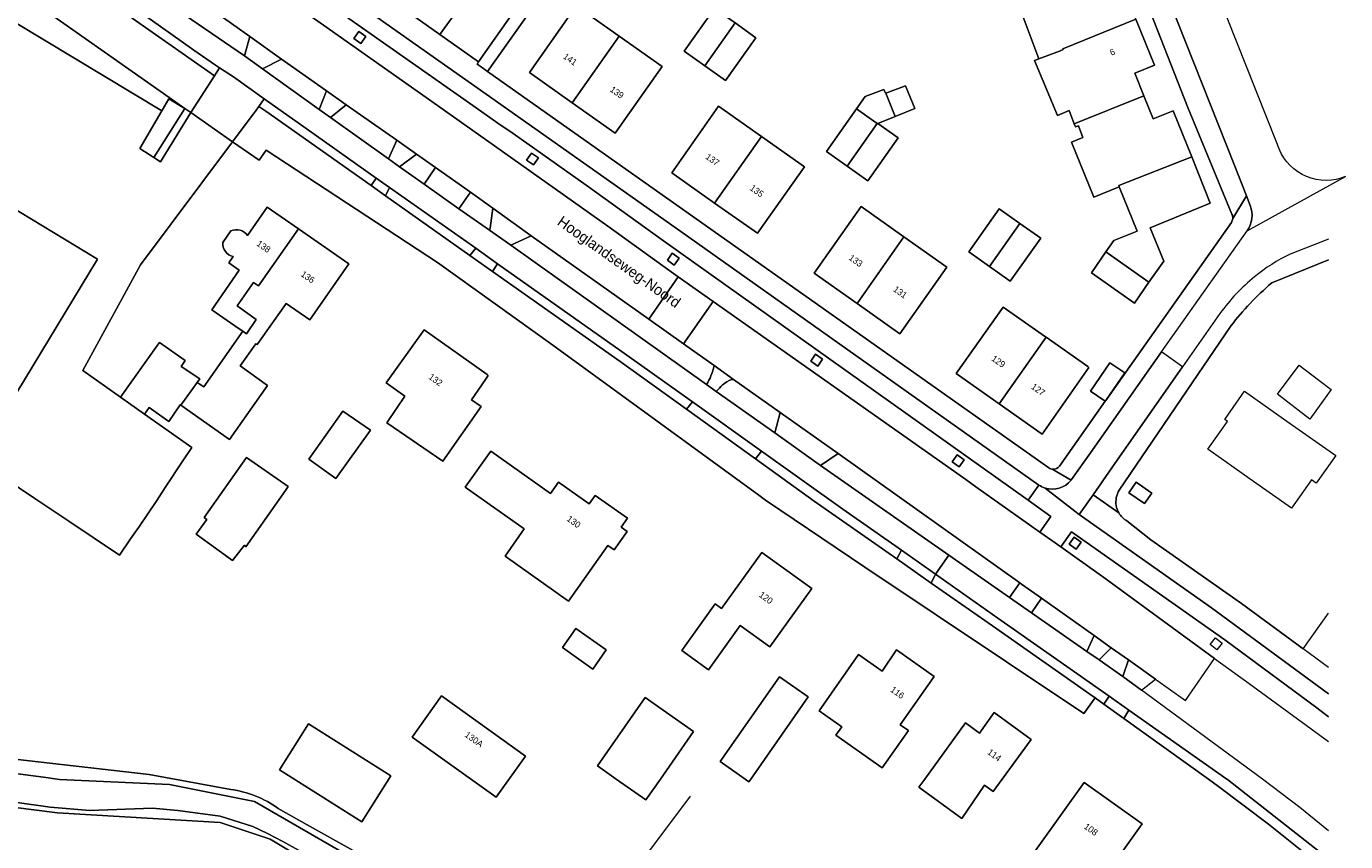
# Model space of a CAD drawing. Header units: metres. Extents: x 151448 to 154749, y 463108 to 465296.
# Tile 326 of 449: x 154594 to 154748, y 463993 to 464088. Entities that reach past the tile are written whole.
import ezdxf
from ezdxf.enums import TextEntityAlignment as Align

# ---------------------------------------------------------------- set-up
doc = ezdxf.new("R2010")
doc.units = ezdxf.units.M
for name, color, linetype, lineweight in [('B-PV-GR-BEPLANTING_CULTUUR_BOSPLANTSOEN-GV', 253, 'Continuous', 9), ('B-PV-GR-GROENVOORZIENING-GV', 253, 'Continuous', 9), ('B-PV-IE-TERREINAFSCHEIDING_KUNSTMATIG_HEKWERK-G', 253, 'Continuous', 9), ('B-PV-OG-BEBOUWING-GV', 1, 'Continuous', 9), ('B-PV-OG-BEBOUWING-T18', 2, 'Continuous', 9), ('B-PV-OG-TERREIN_BEGROEID-GV', 253, 'Continuous', 9), ('B-PV-OG-TERREIN_ERF-GV', 253, 'Continuous', 9), ('B-PV-OG-TERREIN_OEVER-GV', 253, 'Continuous', 9), ('B-PV-OG-TOPOGRAFIE-T18', 2, 'Continuous', 9), ('B-PV-OG-WATER_SLOOT-GV', 253, 'Continuous', 9), ('B-PV-VH-GESLOTENVERHARDING_ASFALT-GV', 253, 'Continuous', 9), ('B-PV-VH-OPENVERHARDING_BETONSTRAATSTEEN-GV', 253, 'Continuous', 9), ('B-PV-VH-OPENVERHARDING_STRAATBAKSTEEN-GV', 253, 'Continuous', 9), ('B-PV-VH-OPENVERHARDING_TEGEL-GV', 253, 'Continuous', 9)]:
    doc.layers.add(name, color=color, linetype=linetype, lineweight=lineweight)
doc.styles.add('Drong', font='txt', dxfattribs={"height": 1.8})

msp = doc.modelspace()

# ---------------------------------------------------------------- linework, layer by layer
at = {"layer": 'B-PV-GR-BEPLANTING_CULTUUR_BOSPLANTSOEN-GV', "flags": 128}
msp.add_lwpolyline([(154593.667, 464093.86), (154591.27, 464093.284), (154612.38, 464078.429), (154613.088, 464077.931), (154615.832, 464082.223), (154602.457, 464091.655), (154601.938, 464090.982), (154599.775, 464092.454), (154597.036, 464093.794)], dxfattribs=at)
at = {"layer": 'B-PV-GR-GROENVOORZIENING-GV', "flags": 128}
for points in [[(154632.957, 464086.009), (154633.534, 464086.825), (154632.718, 464087.403), (154632.14, 464086.586)], [(154653.17, 464071.816), (154653.747, 464072.632), (154652.931, 464073.21), (154652.353, 464072.394)], [(154669.638, 464060.101), (154670.216, 464060.917), (154669.4, 464061.495), (154668.822, 464060.679)], [(154686.406, 464048.283), (154686.983, 464049.099), (154686.167, 464049.677), (154685.589, 464048.861)], [(154702.966, 464036.534), (154703.544, 464037.35), (154702.727, 464037.928), (154702.15, 464037.112)], [(154716.646, 464026.885), (154717.224, 464027.701), (154716.407, 464028.279), (154715.83, 464027.463)]]:
    msp.add_lwpolyline(points, close=True, dxfattribs=at)
at = {"layer": 'B-PV-IE-TERREINAFSCHEIDING_KUNSTMATIG_HEKWERK-G', "flags": 128}
msp.add_lwpolyline([(154655.422, 463976.549), (154671.53, 463998.013)], dxfattribs=at)
at = {"layer": 'B-PV-OG-BEBOUWING-GV', "flags": 128}
for points in [[(154642.197, 464087.06), (154646.729, 464083.873), (154656.695, 464098.081), (154652.325, 464101.155), (154650.72, 464098.921), (154646.431, 464101.938)], [(154642.601, 464093.019), (154645.167, 464091.193), (154642.197, 464087.06)], [(154544.386, 464066.485), (154533.722, 464063.852), (154524.947, 464061.686), (154514.058, 464058.997), (154516.375, 464049.612), (154519.644, 464050.419), (154521.352, 464043.499), (154527.884, 464045.112), (154528.677, 464041.901), (154535.894, 464043.683), (154535.058, 464047.071), (154548.38, 464050.36), (154551.41, 464048.223), (154553.775, 464051.692), (154562.666, 464053.887), (154572.809, 464047.742), (154577.156, 464030.134), (154581.846, 464027.293), (154587.969, 464037.4), (154602.146, 464060.799), (154580.249, 464074.066)], [(154619.163, 464052.364), (154619.164, 464052.365), (154619.576, 464052.08), (154620.722, 464053.737), (154618.512, 464055.33), (154620.4, 464058.07), (154620.997, 464057.664), (154625.665, 464064.337), (154622.017, 464066.861), (154619.729, 464063.554)], [(154617.762, 464064.106), (154616.821, 464062.746)], [(154618.032, 464061.1), (154617.518, 464060.357), (154618.742, 464059.511), (154615.535, 464054.875), (154618.62, 464052.741), (154619.163, 464052.364)]]:
    msp.add_lwpolyline(points, dxfattribs=at)
for points in [[(154723.641, 464088.87), (154721.466, 464094.268), (154719.137, 464093.33), (154718.072, 464095.975), (154712.403, 464093.712), (154712.433, 464093.638), (154709.639, 464092.512), (154709.244, 464092.364), (154712.286, 464084.225), (154714.68, 464085.12), (154715.136, 464085.305), (154715.099, 464085.396)], [(154657.705, 464079.097), (154663.201, 464086.868), (154658.176, 464090.424), (154657.583, 464089.581), (154652.696, 464082.638)], [(154673.222, 464083.394), (154676.738, 464088.42), (154674.344, 464090.113), (154670.804, 464085.104)], [(154724.56, 464079.895), (154723.494, 464082.542), (154725.814, 464083.477), (154723.641, 464088.87), (154715.099, 464085.396), (154715.136, 464085.305), (154714.68, 464085.12), (154712.286, 464084.225), (154711.788, 464084.039), (154714.463, 464077.579), (154715.814, 464078.173), (154716.42, 464076.636)], [(154673.222, 464083.394), (154675.64, 464081.685), (154679.181, 464086.693), (154676.738, 464088.42)], [(154657.705, 464079.097), (154662.724, 464075.549), (154668.217, 464083.318), (154663.201, 464086.868)], [(154695.475, 464077.485), (154697.778, 464078.411), (154696.698, 464081.086), (154694.362, 464080.228)], [(154694.362, 464080.228), (154694.346, 464080.222), (154694.13, 464080.654), (154691.949, 464079.824), (154690.957, 464078.396), (154693.385, 464076.681), (154693.459, 464076.674), (154695.475, 464077.485)], [(154716.42, 464076.636), (154716.571, 464076.254), (154716.922, 464076.389), (154717.408, 464075.038), (154716.084, 464074.498), (154718.704, 464068.065), (154721.461, 464069.172), (154721.678, 464069.26), (154721.62, 464069.401), (154730.156, 464072.746), (154727.981, 464078.137), (154725.647, 464077.196), (154724.56, 464079.895)], [(154674.355, 464067.366), (154679.844, 464075.139), (154674.824, 464078.68), (154669.337, 464070.906)], [(154690.957, 464078.396), (154687.432, 464073.398), (154689.861, 464071.685), (154693.385, 464076.681)], [(154693.385, 464076.681), (154689.861, 464071.685), (154692.289, 464069.973), (154695.814, 464074.968), (154693.459, 464076.674)], [(154679.844, 464075.139), (154674.355, 464067.366), (154679.371, 464063.828), (154684.856, 464071.604)], [(154730.156, 464072.746), (154721.62, 464069.401), (154721.678, 464069.26), (154723.796, 464064.064), (154721.067, 464062.965), (154720.133, 464061.64), (154725.162, 464058.094), (154726.899, 464060.557), (154725.281, 464064.479), (154732.336, 464067.345)], [(154696.502, 464063.406), (154691.489, 464066.956), (154685.987, 464059.18), (154691.008, 464055.624)], [(154706.52, 464059.953), (154710.067, 464064.97), (154707.642, 464066.687), (154704.091, 464061.673)], [(154611.895, 464043.712), (154617.588, 464039.701), (154622.049, 464046.025), (154618.86, 464048.323), (154620.698, 464050.917), (154620.833, 464050.809), (154624.159, 464055.484), (154624.24, 464055.601), (154627.003, 464053.69), (154631.551, 464060.265), (154625.665, 464064.337), (154620.997, 464057.664), (154620.4, 464058.07), (154618.512, 464055.33), (154620.722, 464053.737), (154619.576, 464052.08), (154619.164, 464052.365), (154619.163, 464052.364), (154614.596, 464045.869), (154613.842, 464046.382)], [(154710.067, 464064.97), (154706.52, 464059.953), (154708.941, 464058.238), (154712.493, 464063.252)], [(154691.008, 464055.624), (154696.003, 464052.087), (154701.508, 464059.861), (154696.502, 464063.406)], [(154720.133, 464061.64), (154718.427, 464059.219), (154723.456, 464055.674), (154725.162, 464058.094)], [(154713.039, 464051.724), (154708.097, 464055.192), (154702.622, 464047.431), (154707.647, 464043.876), (154713.12, 464051.666)], [(154636.024, 464041.65), (154642.569, 464037.186), (154647.025, 464043.588), (154645.902, 464044.37), (154647.552, 464046.74), (154647.879, 464047.198), (154647.741, 464047.297), (154640.395, 464052.555), (154635.951, 464046.346), (154638.111, 464044.799)], [(154713.12, 464051.666), (154707.647, 464043.876), (154712.655, 464040.332), (154718.138, 464048.145), (154718.012, 464048.233)], [(154607.66, 464042.685), (154608.2, 464043.446), (154610.508, 464041.81), (154611.832, 464043.756), (154611.895, 464043.712), (154613.842, 464046.382), (154614.141, 464046.792), (154611.941, 464048.243), (154612.428, 464048.945), (154609.406, 464051.067), (154609.177, 464050.741), (154604.868, 464044.663)], [(154720.102, 464044.266), (154722.349, 464047.504), (154720.566, 464048.68), (154718.322, 464045.356), (154720.051, 464044.194)], [(154626.877, 464037.397), (154630.059, 464035.137), (154634.113, 464040.801), (154630.87, 464043.017)], [(154624.469, 464034.202), (154619.597, 464037.603), (154614.65, 464030.604), (154614.948, 464030.361), (154613.704, 464028.632), (154617.947, 464025.55), (154619.352, 464027.36), (154619.515, 464027.144), (154624.153, 464033.752)], [(154660.369, 464033.174), (154659.685, 464032.207), (154656.106, 464034.737), (154655.172, 464033.417), (154648.169, 464038.366), (154645.175, 464034.131), (154652.08, 464029.251), (154649.837, 464026.077), (154657.276, 464020.819), (154661.877, 464027.329), (154662.611, 464026.81), (154664.127, 464028.954), (154663.405, 464029.464), (154664.142, 464030.507)], [(154725.49, 464033.451), (154723.651, 464034.713), (154722.803, 464033.476), (154724.642, 464032.214)], [(154674.412, 464020.484), (154670.503, 464015.022), (154673.628, 464012.785), (154677.337, 464017.967), (154680.829, 464015.467), (154685.718, 464022.298), (154679.862, 464026.489), (154675.174, 464019.939)], [(154656.561, 464015.375), (154660.103, 464012.878), (154661.677, 464015.11), (154658.135, 464017.607)], [(154688.543, 464005.123), (154693.957, 464001.313), (154697.047, 464005.703), (154696.046, 464006.369), (154700.016, 464011.99), (154695.627, 464015.109), (154693.942, 464012.644), (154691.181, 464014.575), (154686.579, 464007.995), (154689.25, 464006.127)], [(154678.356, 463999.687), (154678.575, 464000), (154685.308, 464009.618), (154681.934, 464011.98), (154674.982, 464002.049), (154677.909, 464000)], [(154638.972, 464004.913), (154648.796, 463997.887), (154652.237, 464002.698), (154642.413, 464009.724)], [(154668.005, 464000), (154671.901, 464005.578), (154666.234, 464009.536), (154660.648, 464001.537), (154662.849, 464000), (154666.315, 463997.58)], [(154706.946, 463998.54), (154708.006, 464000), (154711.376, 464004.638), (154707.061, 464007.773), (154705.328, 464005.387), (154703.702, 464006.569), (154698.93, 464000), (154698.236, 463999.045), (154703.278, 463995.383), (154705.917, 463999.288)], [(154636.494, 464000.377), (154626.838, 464006.477), (154623.44, 464001.106), (154633.102, 463995.004)], [(154709.231, 463987.947), (154716.006, 463983.1), (154724.35, 463994.764), (154717.574, 463999.611)]]:
    msp.add_lwpolyline(points, close=True, dxfattribs=at)
at = {"layer": 'B-PV-OG-BEBOUWING-GV'}
for points in [[(154619.729, 464063.554, 0.3652224), (154617.762, 464064.106)], [(154616.821, 464062.746, 0.3650784), (154618.032, 464061.1)]]:
    msp.add_lwpolyline(points, format="xyb", dxfattribs=at)
at = {"layer": 'B-PV-OG-TERREIN_BEGROEID-GV', "flags": 128}
for points in [[(154590.885, 464098.971), (154591.398, 464097.181), (154592.812, 464097.598), (154593.417, 464097.777), (154595.408, 464098.139), (154596.839, 464098.261), (154598.094, 464098.11), (154599.411, 464097.78), (154600.409, 464097.419), (154601.665, 464096.702), (154604.697, 464094.615), (154619.378, 464084.563), (154619.986, 464086.852), (154606.183, 464096.667), (154605.297, 464097.297), (154602.376, 464099.186), (154600.999, 464099.85), (154599.816, 464100.177), (154598.246, 464100.306), (154596.955, 464100.303), (154595.591, 464100.146), (154593.974, 464099.823), (154592.404, 464099.39), (154591.257, 464099.073)], [(154628.094, 464078.303), (154628.951, 464080.491), (154623.672, 464084.198), (154621.47, 464083.06)], [(154629.439, 464077.352), (154636.213, 464072.544), (154637.17, 464074.732), (154631.242, 464078.839)], [(154639.461, 464073.079), (154637.508, 464071.592), (154640.367, 464069.576), (154641.7, 464071.503)], [(154648.01, 464064.185), (154648.085, 464064.405), (154648.426, 464066.769), (154645.778, 464068.633), (154644.442, 464066.701)], [(154688.804, 464038.059), (154686.722, 464036.677), (154701.762, 464026.188), (154708.836, 464021.254), (154710.053, 464022.967)], [(154717.902, 464014.931), (154718.732, 464016.802), (154712.606, 464021.153), (154711.405, 464019.462)], [(154722.086, 464012.013), (154722.761, 464013.941), (154720.754, 464015.366), (154719.323, 464013.94)]]:
    msp.add_lwpolyline(points, close=True, dxfattribs=at)
for points in [[(154674.285, 464048.372), (154670.72, 464050.897), (154666.64, 464053.787), (154652.909, 464063.514), (154650.507, 464062.427), (154673.409, 464046.144)], [(154674.551, 464045.333), (154681.384, 464040.479), (154682.024, 464042.875)], [(154682.024, 464042.875), (154676.578, 464046.743), (154676.328, 464046.743)]]:
    msp.add_lwpolyline(points, dxfattribs=at)
at = {"layer": 'B-PV-OG-TERREIN_BEGROEID-GV'}
for points in [[(154673.928, 464047.147, 0.0317565), (154674.285, 464048.372)], [(154673.409, 464046.144, 0.0447494), (154673.928, 464047.147)], [(154675.277, 464046.095, 0.0241794), (154674.551, 464045.333)], [(154676.328, 464046.743, 0.0606991), (154675.277, 464046.095)]]:
    msp.add_lwpolyline(points, format="xyb", dxfattribs=at)
at = {"layer": 'B-PV-OG-TERREIN_ERF-GV', "flags": 128}
for points in [[(154713.791, 464119.098), (154670.048, 464101.829), (154670.317, 464101.269), (154663.094, 464098.058), (154662.547, 464098.449), (154659.064, 464093.546), (154659.948, 464092.918), (154658.176, 464090.424), (154663.201, 464086.868), (154668.217, 464083.318), (154662.724, 464075.549), (154657.705, 464079.097), (154652.696, 464082.638), (154657.583, 464089.581), (154654.269, 464091.898), (154647.793, 464082.756), (154713.451, 464036.396)], [(154734.864, 464066.048), (154729.708, 464078.519), (154713.791, 464119.098)], [(154640.745, 464096.133), (154640.074, 464094.883), (154639.122, 464093.262), (154638.245, 464091.873), (154637.311, 464090.52), (154642.197, 464087.06), (154645.167, 464091.193), (154642.601, 464093.019)], [(154723.641, 464088.87), (154725.814, 464083.477), (154723.494, 464082.542), (154724.56, 464079.895), (154725.647, 464077.196), (154727.981, 464078.137), (154730.156, 464072.746), (154732.336, 464067.345), (154725.281, 464064.479), (154726.899, 464060.557), (154725.162, 464058.094), (154723.456, 464055.674), (154718.427, 464059.219), (154720.133, 464061.64), (154721.067, 464062.965), (154723.796, 464064.064), (154721.678, 464069.26), (154721.461, 464069.172), (154718.704, 464068.065), (154716.084, 464074.498), (154717.408, 464075.038), (154716.922, 464076.389), (154716.571, 464076.254), (154716.42, 464076.636), (154715.814, 464078.173), (154714.463, 464077.579), (154711.788, 464084.039), (154712.286, 464084.225), (154709.244, 464092.364)], [(154580.249, 464074.066), (154602.146, 464060.799), (154587.969, 464037.4), (154594.727, 464032.881), (154594.737, 464032.874), (154598.806, 464030.154), (154604.756, 464026.176), (154606.039, 464028.095), (154607, 464029.461), (154609.094, 464032.57), (154610.064, 464034.096), (154612.142, 464037.2), (154613.191, 464038.767), (154607.66, 464042.685), (154604.868, 464044.663), (154600.462, 464047.785), (154607.206, 464060.129), (154617.975, 464074.534), (154613.088, 464077.931), (154609.546, 464072.188), (154608.754, 464072.693), (154607.109, 464073.741), (154609.696, 464078.158), (154589.061, 464090.533)], [(154746.161, 463989.125), (154739.136, 463994.729), (154733.309, 463999.144), (154732.114, 464000), (154722.213, 464007.092), (154719.872, 464008.77), (154718.858, 464009.496), (154717.559, 464007.658), (154708.513, 464013.704), (154691.922, 464024.793), (154690.245, 464025.914), (154680.315, 464032.616), (154679.507, 464033.205), (154655.443, 464050.726), (154641.918, 464060.427), (154628.895, 464068.955), (154621.88, 464073.549), (154621.07, 464072.388), (154617.975, 464074.534), (154607.206, 464060.129), (154600.462, 464047.785), (154604.868, 464044.663), (154609.177, 464050.741), (154609.406, 464051.067), (154612.428, 464048.945), (154611.941, 464048.243), (154614.141, 464046.792), (154613.842, 464046.382), (154614.596, 464045.869), (154619.163, 464052.364), (154618.62, 464052.741), (154615.535, 464054.875), (154618.742, 464059.511), (154617.518, 464060.357), (154618.032, 464061.1)], [(154619.729, 464063.554), (154622.017, 464066.861), (154625.665, 464064.337), (154631.551, 464060.265), (154627.003, 464053.69), (154624.24, 464055.601), (154624.159, 464055.484), (154620.833, 464050.809), (154620.698, 464050.917), (154618.86, 464048.323), (154622.049, 464046.025), (154617.588, 464039.701), (154611.895, 464043.712), (154611.832, 464043.756), (154610.508, 464041.81), (154608.2, 464043.446), (154607.66, 464042.685), (154613.191, 464038.767), (154612.142, 464037.2), (154610.064, 464034.096), (154609.094, 464032.57), (154607, 464029.461), (154606.039, 464028.095), (154604.756, 464026.176), (154598.806, 464030.154), (154594.737, 464032.874), (154594.727, 464032.881), (154587.969, 464037.4)], [(154616.821, 464062.746), (154617.762, 464064.106)], [(154714.706, 464036.612), (154720.051, 464044.194), (154718.322, 464045.356), (154720.566, 464048.68), (154722.349, 464047.504), (154720.102, 464044.266), (154734.794, 464065.106)], [(154746.161, 464060.741), (154739.517, 464058.046)], [(154734.768, 464053.043), (154721.678, 464033.786)], [(154722.581, 464030.187), (154725.384, 464027.988), (154735.993, 464020.544), (154743.202, 464015.226), (154746.161, 464019.417)], [(154592.482, 464002.332), (154608.207, 464000.558), (154617.747, 463998.787)], [(154668.91, 463942.735), (154674.124, 463932.028), (154683.243, 463935.07), (154682.684, 463937.244), (154678.116, 463943.156), (154671.419, 463952.985), (154666.436, 463959.572), (154659.215, 463966.948), (154651.417, 463974.825), (154642.192, 463981.283), (154644.172, 463984.24), (154639.065, 463987.749), (154636.706, 463984.216), (154635.489, 463984.578), (154630.637, 463988.02), (154622.375, 463992.982), (154616.501, 463994.928), (154597.504, 463996.041), (154584.239, 463997.741)], [(154623.313, 463996.568), (154625.718, 463995.222), (154630.047, 463992.798), (154639.065, 463987.749), (154644.172, 463984.24), (154651.746, 463979.505)]]:
    msp.add_lwpolyline(points, dxfattribs=at)
for points in [[(154570.821, 464088.367), (154570.962, 464087.888), (154572.271, 464083.446), (154585.987, 464086.775), (154586.635, 464087.028), (154587.182, 464087.381), (154589.061, 464090.533), (154609.696, 464078.158), (154610.5, 464079.531), (154612.38, 464078.429), (154591.27, 464093.284)], [(154673.222, 464083.394), (154670.804, 464085.104), (154674.344, 464090.113), (154676.738, 464088.42), (154679.181, 464086.693), (154675.64, 464081.685)], [(154693.459, 464076.674), (154695.814, 464074.968), (154692.289, 464069.973), (154689.861, 464071.685), (154687.432, 464073.398), (154690.957, 464078.396), (154691.949, 464079.824), (154694.13, 464080.654), (154694.346, 464080.222), (154694.362, 464080.228), (154696.698, 464081.086), (154697.778, 464078.411), (154695.475, 464077.485)], [(154609.696, 464078.158), (154607.109, 464073.741), (154608.754, 464072.693), (154612.38, 464078.429), (154610.5, 464079.531)], [(154613.088, 464077.931), (154612.38, 464078.429), (154608.754, 464072.693), (154609.546, 464072.188)], [(154634.195, 464069.397), (154621.865, 464078.113), (154621.043, 464078.668), (154620.563, 464077.987), (154620.487, 464077.895), (154617.975, 464074.534), (154621.07, 464072.388), (154621.88, 464073.549), (154628.895, 464068.955), (154641.918, 464060.427), (154655.443, 464050.726), (154679.507, 464033.205), (154680.315, 464032.616), (154690.245, 464025.914), (154691.922, 464024.793), (154708.513, 464013.704), (154717.559, 464007.658), (154718.858, 464009.496), (154718.245, 464009.935), (154706.865, 464017.908), (154699.694, 464022.932), (154695.648, 464025.767), (154686.013, 464032.517), (154679.145, 464037.449), (154671.063, 464043.251), (154663.291, 464048.83), (154648.386, 464059.366), (154645.727, 464061.245), (154635.864, 464068.217)], [(154679.844, 464075.139), (154684.856, 464071.604), (154679.371, 464063.828), (154674.355, 464067.366), (154669.337, 464070.906), (154674.824, 464078.68)], [(154696.502, 464063.406), (154701.508, 464059.861), (154696.003, 464052.087), (154691.008, 464055.624), (154685.987, 464059.18), (154691.489, 464066.956)], [(154710.067, 464064.97), (154712.493, 464063.252), (154708.941, 464058.238), (154706.52, 464059.953), (154704.091, 464061.673), (154707.642, 464066.687)], [(154707.647, 464043.876), (154702.622, 464047.431), (154708.097, 464055.192), (154713.039, 464051.724), (154713.12, 464051.666), (154718.012, 464048.233), (154718.138, 464048.145), (154712.655, 464040.332)], [(154636.024, 464041.65), (154638.111, 464044.799), (154635.951, 464046.346), (154640.395, 464052.555), (154647.741, 464047.297), (154647.879, 464047.198), (154647.552, 464046.74), (154645.902, 464044.37), (154647.025, 464043.588), (154642.569, 464037.186)], [(154745.045, 464046.638), (154746.479, 464045.55), (154743.98, 464042.098), (154742.605, 464043.145), (154740.176, 464044.996), (154742.725, 464048.398)], [(154741.569, 464041.662), (154747.008, 464037.827), (154744.731, 464034.597), (154744.163, 464034.997), (154741.823, 464031.677), (154736.98, 464035.092), (154732.048, 464038.569), (154734.349, 464041.833), (154734.023, 464042.063), (154736.34, 464045.349)], [(154630.059, 464035.137), (154626.877, 464037.397), (154630.87, 464043.017), (154634.113, 464040.801)], [(154624.153, 464033.752), (154619.515, 464027.144), (154619.352, 464027.36), (154617.947, 464025.55), (154613.704, 464028.632), (154614.948, 464030.361), (154614.65, 464030.604), (154619.597, 464037.603), (154624.469, 464034.202)], [(154656.106, 464034.737), (154659.685, 464032.207), (154660.369, 464033.174), (154664.142, 464030.507), (154663.405, 464029.464), (154664.127, 464028.954), (154662.611, 464026.81), (154661.877, 464027.329), (154657.276, 464020.819), (154649.837, 464026.077), (154652.08, 464029.251), (154645.175, 464034.131), (154648.169, 464038.366), (154655.172, 464033.417)], [(154725.49, 464033.451), (154724.642, 464032.214), (154722.803, 464033.476), (154723.651, 464034.713)], [(154674.412, 464020.484), (154675.174, 464019.939), (154679.862, 464026.489), (154685.718, 464022.298), (154680.829, 464015.467), (154677.337, 464017.967), (154673.628, 464012.785), (154670.503, 464015.022)], [(154656.561, 464015.375), (154658.135, 464017.607), (154661.677, 464015.11), (154660.103, 464012.878)], [(154688.543, 464005.123), (154689.25, 464006.127), (154686.579, 464007.995), (154691.181, 464014.575), (154693.942, 464012.644), (154695.627, 464015.109), (154700.016, 464011.99), (154696.046, 464006.369), (154697.047, 464005.703), (154693.957, 464001.313)], [(154678.356, 463999.687), (154677.909, 464000), (154674.982, 464002.049), (154681.934, 464011.98), (154685.308, 464009.618), (154678.575, 464000)], [(154638.972, 464004.913), (154642.413, 464009.724), (154652.237, 464002.698), (154648.796, 463997.887)], [(154668.005, 464000), (154666.315, 463997.58), (154662.849, 464000), (154660.648, 464001.537), (154666.234, 464009.536), (154671.901, 464005.578)], [(154706.946, 463998.54), (154705.917, 463999.288), (154703.278, 463995.383), (154698.236, 463999.045), (154698.93, 464000), (154703.702, 464006.569), (154705.328, 464005.387), (154707.061, 464007.773), (154711.376, 464004.638), (154708.006, 464000)], [(154623.44, 464001.106), (154626.838, 464006.477), (154636.494, 464000.377), (154633.102, 463995.004)], [(154709.231, 463987.947), (154717.574, 463999.611), (154724.35, 463994.764), (154716.006, 463983.1)]]:
    msp.add_lwpolyline(points, close=True, dxfattribs=at)
at = {"layer": 'B-PV-OG-TERREIN_ERF-GV'}
for points in [[(154734.794, 464065.106, 0.1336416), (154734.959, 464065.565)], [(154734.959, 464065.565, 0.13466), (154734.864, 464066.048)], [(154617.762, 464064.106, -0.3652224), (154619.729, 464063.554)], [(154618.032, 464061.1, -0.3650784), (154616.821, 464062.746)], [(154739.517, 464058.046, 0.0184008), (154736.968, 464055.595)], [(154736.968, 464055.595, 0.0218901), (154734.768, 464053.043)], [(154713.451, 464036.396, 0.1311585), (154713.897, 464036.233)], [(154713.897, 464036.233, 0.2658917), (154714.706, 464036.612)], [(154721.678, 464033.786, 0.1827996), (154721.329, 464031.986)], [(154721.329, 464031.986, 0.0872482), (154721.633, 464031.14)], [(154721.633, 464031.14, 0.1320362), (154722.581, 464030.187)], [(154617.747, 463998.787, -0.1239923), (154623.313, 463996.568)]]:
    msp.add_lwpolyline(points, format="xyb", dxfattribs=at)
at = {"layer": 'B-PV-OG-TERREIN_OEVER-GV', "flags": 128}
for points in [[(154617.747, 463998.787), (154608.207, 464000.558), (154592.482, 464002.332)], [(154584.476, 464001.705), (154595.853, 464000.219), (154597.724, 463999.975), (154610.58, 463999.355), (154620.549, 463997.377), (154638.353, 463987.106), (154636.919, 463985.335), (154632.339, 463987.928), (154627.863, 463990.486), (154623.832, 463992.694), (154622.06, 463993.628), (154620.32, 463994.463), (154616.516, 463995.67), (154611.549, 463996.324), (154608.597, 463996.609), (154601.27, 463996.33), (154596.643, 463996.722), (154592.49, 463997.315)], [(154584.239, 463997.741), (154597.504, 463996.041), (154616.501, 463994.928), (154622.375, 463992.982), (154630.637, 463988.02), (154635.489, 463984.578), (154636.706, 463984.216), (154639.065, 463987.749), (154630.047, 463992.798), (154625.718, 463995.222), (154623.313, 463996.568)]]:
    msp.add_lwpolyline(points, dxfattribs=at)
at = {"layer": 'B-PV-OG-TERREIN_OEVER-GV'}
msp.add_lwpolyline([(154623.313, 463996.568, 0.1239923), (154617.747, 463998.787)], format="xyb", dxfattribs=at)
at = {"layer": 'B-PV-OG-WATER_SLOOT-GV', "flags": 128}
msp.add_lwpolyline([(154592.49, 463997.315), (154596.643, 463996.722), (154601.27, 463996.33), (154608.597, 463996.609), (154611.549, 463996.324), (154616.516, 463995.67), (154620.32, 463994.463), (154622.06, 463993.628), (154623.832, 463992.694), (154627.863, 463990.486), (154632.339, 463987.928), (154636.919, 463985.335), (154638.353, 463987.106), (154620.549, 463997.377), (154610.58, 463999.355), (154597.724, 463999.975), (154595.853, 464000.219), (154584.476, 464001.705)], dxfattribs=at)
at = {"layer": 'B-PV-VH-GESLOTENVERHARDING_ASFALT-GV', "flags": 128}
for points in [[(154740.388, 464073.703), (154740.029, 464074.609), (154731.975, 464094.954), (154730.247, 464099.318), (154720.211, 464124.666), (154715.314, 464137.187), (154709.414, 464151.832), (154709.201, 464152.377), (154708.872, 464153.221), (154703.663, 464151.184), (154704.118, 464150.02), (154735.116, 464071.882), (154736.563, 464068.191), (154736.999, 464067.079)], [(154603.217, 464092.517), (154613.45, 464085.228), (154615.985, 464083.491), (154616.449, 464083.188), (154618.071, 464082.127), (154621.673, 464079.564), (154626.587, 464076.068), (154634.767, 464070.29), (154636.336, 464069.181), (154646.403, 464062.07), (154648.955, 464060.267), (154664.092, 464049.574), (154671.76, 464044.112), (154679.826, 464038.365), (154689.366, 464031.569), (154696.201, 464026.765), (154700.203, 464023.952), (154701.762, 464026.188), (154686.722, 464036.677), (154681.384, 464040.479), (154674.551, 464045.333), (154673.409, 464046.144), (154650.507, 464062.427), (154648.01, 464064.185), (154644.442, 464066.701), (154640.367, 464069.576), (154637.508, 464071.592), (154636.213, 464072.544), (154629.439, 464077.352), (154628.094, 464078.303), (154621.47, 464083.06), (154619.378, 464084.563), (154604.697, 464094.615)], [(154736.636, 464064.099), (154748.162, 464070.454)], [(154712.289, 464034.388), (154711.031, 464032.62), (154713.699, 464030.722), (154712.396, 464028.881), (154713.79, 464027.893)], [(154746.161, 464009.963), (154732.493, 464020.042), (154716.984, 464030.925), (154716.478, 464031.322), (154713.012, 464034.039)], [(154713.79, 464027.893), (154714.844, 464027.148), (154716.108, 464028.933), (154734.046, 464016.294), (154744.807, 464008.35), (154746.161, 464007.297)], [(154746.161, 463993.947), (154742.795, 463996.697), (154738.456, 464000), (154724.304, 464010.405), (154722.086, 464012.013), (154719.323, 464013.94), (154717.902, 464014.931), (154711.405, 464019.462), (154708.836, 464021.254), (154701.762, 464026.188), (154700.203, 464023.952)], [(154700.203, 464023.952), (154707.499, 464018.824), (154720.497, 464009.687), (154722.82, 464008.055), (154734.279, 464000), (154734.359, 463999.944), (154746.161, 463990.67)]]:
    msp.add_lwpolyline(points, dxfattribs=at)
for points in [[(154637.17, 464074.732), (154639.461, 464073.079), (154641.7, 464071.503), (154645.778, 464068.633), (154648.426, 464066.769), (154652.909, 464063.514), (154666.64, 464053.787), (154670.081, 464058.746), (154668.277, 464060.018), (154661.852, 464064.675), (154647.687, 464074.711), (154641.282, 464079.248), (154626.87, 464089.356), (154609.609, 464101.51), (154606.183, 464096.667), (154619.986, 464086.852), (154623.672, 464084.198), (154628.951, 464080.491), (154631.242, 464078.839)], [(154712.289, 464034.388), (154670.39, 464064.044), (154647.647, 464080.093), (154628.652, 464093.495), (154617.484, 464101.313), (154616.233, 464099.599), (154628.158, 464091.359), (154646.468, 464078.496), (154649.003, 464076.716), (154650.77, 464075.475), (154659.324, 464069.466), (154668.388, 464062.956), (154711.031, 464032.62)], [(154682.024, 464042.875), (154688.804, 464038.059), (154710.053, 464022.967), (154710.267, 464022.815), (154712.606, 464021.153), (154718.732, 464016.802), (154720.754, 464015.366), (154722.761, 464013.941), (154725.917, 464011.699), (154729.425, 464009.204), (154732.835, 464014.119), (154719.734, 464023.685), (154719.615, 464023.77), (154714.844, 464027.148), (154713.79, 464027.893), (154712.396, 464028.881), (154704.909, 464034.183), (154703.719, 464035.026), (154674.167, 464055.865), (154670.72, 464050.897), (154674.285, 464048.372), (154676.578, 464046.743)]]:
    msp.add_lwpolyline(points, close=True, dxfattribs=at)
at = {"layer": 'B-PV-VH-GESLOTENVERHARDING_ASFALT-GV'}
for points in [[(154748.162, 464070.454, -0.4184676), (154740.388, 464073.703)], [(154736.999, 464067.079, -0.2520343), (154736.636, 464064.099)], [(154713.012, 464034.039, -0.0707461), (154712.289, 464034.388)]]:
    msp.add_lwpolyline(points, format="xyb", dxfattribs=at)
at = {"layer": 'B-PV-VH-OPENVERHARDING_BETONSTRAATSTEEN-GV', "flags": 128}
for points in [[(154619.378, 464084.563), (154621.47, 464083.06), (154623.672, 464084.198), (154619.986, 464086.852)], [(154617.975, 464074.534), (154620.487, 464077.895), (154620.563, 464077.987), (154621.043, 464078.668), (154621.673, 464079.564), (154618.071, 464082.127), (154616.449, 464083.188), (154615.832, 464082.223), (154613.088, 464077.931)], [(154639.461, 464073.079), (154637.17, 464074.732), (154636.213, 464072.544), (154637.508, 464071.592)], [(154640.367, 464069.576), (154644.442, 464066.701), (154645.778, 464068.633), (154641.7, 464071.503)], [(154634.195, 464069.397), (154635.864, 464068.217), (154636.336, 464069.181), (154634.767, 464070.29)], [(154670.081, 464058.746), (154666.64, 464053.787), (154670.72, 464050.897), (154674.167, 464055.865)], [(154719.872, 464008.77), (154722.213, 464007.092), (154722.82, 464008.055), (154720.497, 464009.687)]]:
    msp.add_lwpolyline(points, close=True, dxfattribs=at)
at = {"layer": 'B-PV-VH-OPENVERHARDING_STRAATBAKSTEEN-GV', "flags": 128}
for points in [[(154609.889, 464101.889), (154609.609, 464101.51), (154626.87, 464089.356), (154641.282, 464079.248), (154647.687, 464074.711), (154661.852, 464064.675), (154668.277, 464060.018), (154670.081, 464058.746), (154674.167, 464055.865), (154703.719, 464035.026), (154704.909, 464034.183), (154712.396, 464028.881), (154713.699, 464030.722), (154711.031, 464032.62), (154668.388, 464062.956), (154659.324, 464069.466), (154650.77, 464075.475), (154649.003, 464076.716), (154646.468, 464078.496), (154628.158, 464091.359), (154616.233, 464099.599), (154610.922, 464103.398)], [(154632.957, 464086.009), (154632.14, 464086.586), (154632.718, 464087.403), (154633.534, 464086.825)], [(154628.951, 464080.491), (154628.094, 464078.303), (154629.439, 464077.352), (154631.242, 464078.839)], [(154653.17, 464071.816), (154652.353, 464072.394), (154652.931, 464073.21), (154653.747, 464072.632)], [(154650.507, 464062.427), (154652.909, 464063.514), (154648.426, 464066.769), (154648.085, 464064.405), (154648.01, 464064.185)], [(154646.403, 464062.07), (154645.727, 464061.245), (154648.386, 464059.366), (154648.955, 464060.267)], [(154669.638, 464060.101), (154668.822, 464060.679), (154669.4, 464061.495), (154670.216, 464060.917)], [(154686.406, 464048.283), (154685.589, 464048.861), (154686.167, 464049.677), (154686.983, 464049.099)], [(154688.804, 464038.059), (154682.024, 464042.875), (154681.384, 464040.479), (154686.722, 464036.677)], [(154702.966, 464036.534), (154702.15, 464037.112), (154702.727, 464037.928), (154703.544, 464037.35)], [(154716.646, 464026.885), (154715.83, 464027.463), (154716.407, 464028.279), (154717.224, 464027.701)], [(154695.648, 464025.767), (154699.694, 464022.932), (154700.203, 464023.952), (154696.201, 464026.765)], [(154718.732, 464016.802), (154717.902, 464014.931), (154719.323, 464013.94), (154720.754, 464015.366)], [(154733.114, 464015.116), (154732.322, 464015.726), (154732.933, 464016.518), (154733.725, 464015.908)], [(154722.761, 464013.941), (154722.086, 464012.013), (154724.304, 464010.405), (154725.917, 464011.699)]]:
    msp.add_lwpolyline(points, close=True, dxfattribs=at)
at = {"layer": 'B-PV-VH-OPENVERHARDING_STRAATBAKSTEEN-GV'}
for points in [[(154674.285, 464048.372, -0.0317565), (154673.928, 464047.147)], [(154673.928, 464047.147, -0.0447494), (154673.409, 464046.144)], [(154674.551, 464045.333, -0.0241794), (154675.277, 464046.095)], [(154675.277, 464046.095, -0.0606991), (154676.328, 464046.743)]]:
    msp.add_lwpolyline(points, format="xyb", dxfattribs=at)
at = {"layer": 'B-PV-VH-OPENVERHARDING_STRAATBAKSTEEN-GV', "flags": 128}
for points in [[(154676.578, 464046.743), (154674.285, 464048.372)], [(154673.409, 464046.144), (154674.551, 464045.333)], [(154676.328, 464046.743), (154676.578, 464046.743)], [(154746.161, 464007.297), (154744.807, 464008.35), (154734.046, 464016.294), (154716.108, 464028.933), (154714.844, 464027.148), (154719.615, 464023.77), (154719.734, 464023.685), (154732.835, 464014.119), (154736.875, 464011.169), (154746.161, 464004.389)]]:
    msp.add_lwpolyline(points, dxfattribs=at)
at = {"layer": 'B-PV-VH-OPENVERHARDING_TEGEL-GV', "flags": 128}
for points in [[(154734.959, 464065.565), (154736.563, 464068.191), (154735.116, 464071.882), (154704.118, 464150.02), (154703.663, 464151.184), (154702.006, 464155.179)], [(154702.963, 464141.786), (154704.589, 464142.43), (154711.985, 464123.739), (154713.791, 464119.098), (154729.708, 464078.519), (154734.864, 464066.048)], [(154713.451, 464036.396), (154647.793, 464082.756), (154646.932, 464083.36), (154646.571, 464083.605), (154646.729, 464083.873), (154642.197, 464087.06), (154637.311, 464090.52), (154627.529, 464097.403), (154627.714, 464097.703), (154624.606, 464099.812), (154624.415, 464099.592), (154617.551, 464104.41), (154604.651, 464113.473)], [(154601.624, 464112.415), (154617.484, 464101.313), (154628.652, 464093.495), (154647.647, 464080.093)], [(154597.036, 464093.794), (154599.775, 464092.454), (154601.938, 464090.982), (154602.457, 464091.655), (154615.832, 464082.223), (154616.449, 464083.188), (154615.985, 464083.491), (154613.45, 464085.228), (154603.217, 464092.517)], [(154647.647, 464080.093), (154670.39, 464064.044), (154712.289, 464034.388)], [(154736.999, 464067.079), (154736.563, 464068.191), (154734.959, 464065.565)], [(154734.794, 464065.106), (154720.102, 464044.266), (154720.051, 464044.194), (154714.706, 464036.612)], [(154718.315, 464038.147), (154726.644, 464049.946), (154736.636, 464064.099)], [(154746.161, 464063.155), (154741.665, 464061.397)], [(154739.517, 464058.046), (154746.161, 464060.741)], [(154733.467, 464054.443), (154729.094, 464048.204), (154720.817, 464036.394), (154718.622, 464033.262), (154721.633, 464031.14)], [(154721.678, 464033.786), (154734.768, 464053.043)], [(154713.012, 464034.039), (154716.478, 464031.322), (154716.984, 464030.925), (154718.622, 464033.262), (154720.817, 464036.394), (154729.094, 464048.204), (154726.644, 464049.946)], [(154726.644, 464049.946), (154718.315, 464038.147), (154716.117, 464035.026)], [(154716.117, 464035.026), (154718.315, 464038.147)], [(154713.897, 464036.233), (154713.913, 464036.224), (154716.052, 464034.947)], [(154716.052, 464034.947), (154713.913, 464036.224), (154713.897, 464036.233)], [(154721.633, 464031.14), (154718.622, 464033.262), (154716.984, 464030.925), (154732.493, 464020.042), (154746.161, 464009.963)], [(154746.161, 464013.044), (154743.202, 464015.226), (154735.993, 464020.544), (154725.384, 464027.988), (154722.581, 464030.187)], [(154746.161, 463990.67), (154734.359, 463999.944), (154734.279, 464000), (154722.82, 464008.055), (154722.213, 464007.092), (154732.114, 464000), (154733.309, 463999.144), (154739.136, 463994.729), (154746.161, 463989.125)]]:
    msp.add_lwpolyline(points, dxfattribs=at)
for points in [[(154670.048, 464101.829), (154662.595, 464098.889), (154659.211, 464101.264), (154658.224, 464101.957), (154647.795, 464128.679), (154647.416, 464128.531), (154654.983, 464109.142), (154654.895, 464109.154), (154656.027, 464106.307), (154656.062, 464106.356), (154658.37, 464100.469), (154656.695, 464098.081), (154646.729, 464083.873), (154646.571, 464083.605), (154646.932, 464083.36), (154647.793, 464082.756), (154654.269, 464091.898), (154660.075, 464100.205), (154662.547, 464098.449), (154663.094, 464098.058), (154670.317, 464101.269)], [(154621.043, 464078.668), (154621.865, 464078.113), (154634.195, 464069.397), (154634.767, 464070.29), (154626.587, 464076.068), (154621.673, 464079.564)], [(154645.727, 464061.245), (154646.403, 464062.07), (154636.336, 464069.181), (154635.864, 464068.217)], [(154671.76, 464044.112), (154664.092, 464049.574), (154648.955, 464060.267), (154648.386, 464059.366), (154663.291, 464048.83), (154671.063, 464043.251)], [(154671.063, 464043.251), (154679.145, 464037.449), (154679.826, 464038.365), (154671.76, 464044.112)], [(154696.201, 464026.765), (154689.366, 464031.569), (154679.826, 464038.365), (154679.145, 464037.449), (154686.013, 464032.517), (154695.648, 464025.767)], [(154707.499, 464018.824), (154700.203, 464023.952), (154699.694, 464022.932), (154706.865, 464017.908), (154718.245, 464009.935), (154718.858, 464009.496), (154719.872, 464008.77), (154720.497, 464009.687)], [(154712.606, 464021.153), (154710.267, 464022.815), (154710.053, 464022.967), (154708.836, 464021.254), (154711.405, 464019.462)]]:
    msp.add_lwpolyline(points, close=True, dxfattribs=at)
at = {"layer": 'B-PV-VH-OPENVERHARDING_TEGEL-GV'}
for points in [[(154736.636, 464064.099, 0.2520343), (154736.999, 464067.079)], [(154734.959, 464065.565, -0.1336416), (154734.794, 464065.106)], [(154734.864, 464066.048, -0.13466), (154734.959, 464065.565)], [(154741.665, 464061.397, 0.0560405), (154737.515, 464058.744)], [(154737.515, 464058.744, 0.0669543), (154733.467, 464054.443)], [(154736.968, 464055.595, -0.0184008), (154739.517, 464058.046)], [(154734.768, 464053.043, -0.0218901), (154736.968, 464055.595)], [(154713.897, 464036.233, -0.1311585), (154713.451, 464036.396)], [(154714.706, 464036.612, -0.2658917), (154713.897, 464036.233)], [(154716.052, 464034.947, -0.3085377), (154713.012, 464034.039)], [(154713.012, 464034.039, 0.3085377), (154716.052, 464034.947)], [(154716.052, 464034.947, 0.0412772), (154716.117, 464035.026)], [(154716.117, 464035.026, -0.0412772), (154716.052, 464034.947)], [(154712.289, 464034.388, 0.0707461), (154713.012, 464034.039)], [(154721.329, 464031.986, -0.1827996), (154721.678, 464033.786)], [(154721.633, 464031.14, -0.0872482), (154721.329, 464031.986)], [(154722.581, 464030.187, -0.1320362), (154721.633, 464031.14)]]:
    msp.add_lwpolyline(points, format="xyb", dxfattribs=at)

# ---------------------------------------------------------------- texts
at = {"layer": 'B-PV-OG-BEBOUWING-T18', "style": 'Drong'}
for s, rotation, p in [('6', 22, (154720.879, 464085.022)), ('141', 324.8, (154657.457, 464084.171)), ('139', 324.8, (154662.93, 464080.302)), ('137', 324.8, (154674.11, 464072.434)), ('135', 324.8, (154679.293, 464068.778)), ('138', 325.3, (154621.604, 464062.282)), ('133', 324.7, (154690.863, 464060.628)), ('136', 325.3, (154626.771, 464058.714)), ('131', 324.7, (154696.07, 464056.941)), ('129', 324.7, (154707.557, 464048.84)), ('132', 324.4, (154641.719, 464046.688)), ('127', 324.7, (154712.203, 464045.552)), ('130', 324.2, (154657.878, 464030.098)), ('120', 324.4, (154680.361, 464021.213)), ('116', 324.6, (154695.738, 464010.123)), ('130A', 324.4, (154646.211, 464004.654)), ('114', 324, (154707.082, 464002.813)), ('108', 324.4, (154718.374, 463994.121))]:
    msp.add_text(s, height=0.75, rotation=rotation, dxfattribs=at).set_placement(p, align=Align.MIDDLE)
at = {"layer": 'B-PV-OG-TOPOGRAFIE-T18', "style": 'Drong'}
msp.add_text('Hooglandseweg-Noord', height=1.25, rotation=324.7, dxfattribs=at).set_placement((154663.094, 464060.358), align=Align.MIDDLE)

doc.saveas('drawing.dxf')
